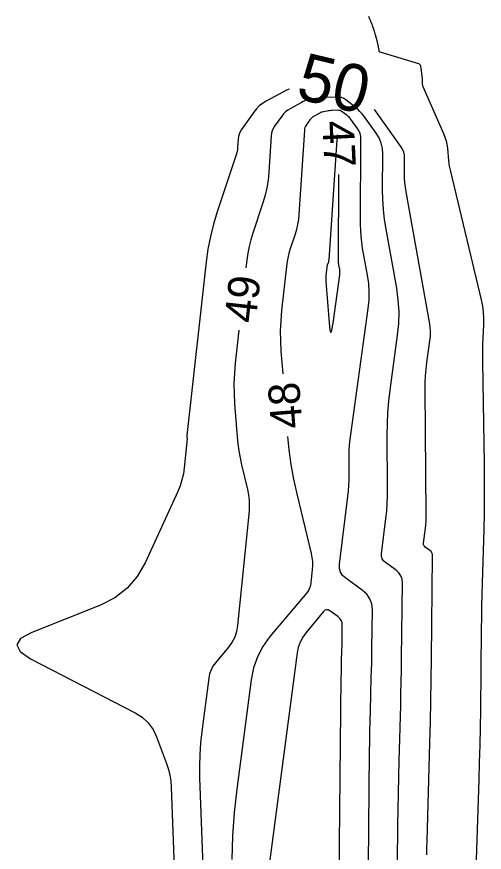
# Model space of a CAD drawing. Extents: x 2384780 to 2405861, y 547869 to 573706.
# Drawn here: x 2396714.4 to 2396744.1, y 553449.1 to 553502.3 of the extents above; entities that cross this region are included whole.
import ezdxf

# ---------------------------------------------------------------- set-up
doc = ezdxf.new("R2010")
doc.units = 0
doc.layers.add('Old_Level_60', color=7, linetype='Continuous')
doc.layers.add('Old_Level_61', color=7, linetype='Continuous')

msp = doc.modelspace()

# ---------------------------------------------------------------- linework, layer by layer
at = {"layer": 'Old_Level_60'}
for points in [[(2396736.738, 553502.3475), (2396736.816, 553502.1675), (2396736.8325, 553502.129), (2396736.8485, 553502.09025), (2396736.8645, 553502.05125), (2396736.88, 553502.01225), (2396736.94775, 553501.83875), (2396736.962, 553501.8015), (2396736.976, 553501.764), (2396736.98975, 553501.7265), (2396737.00325, 553501.689), (2396737.061, 553501.52425), (2396737.07325, 553501.489), (2396737.08525, 553501.4535), (2396737.09675, 553501.418), (2396737.10825, 553501.38225), (2396737.1575, 553501.22475), (2396737.168, 553501.191), (2396737.178, 553501.15725), (2396737.18775, 553501.12325), (2396737.19725, 553501.08925), (2396737.2385, 553500.938), (2396737.247, 553500.9055), (2396737.2555, 553500.873), (2396737.26375, 553500.8405), (2396737.2715, 553500.80775)], [(2396737.2715, 553500.80775), (2396737.30575, 553500.663), (2396737.313, 553500.632), (2396737.31975, 553500.60075), (2396737.32625, 553500.56975), (2396737.3325, 553500.53825), (2396737.35975, 553500.39825), (2396737.3655, 553500.36825), (2396737.37075, 553500.33825), (2396737.376, 553500.308), (2396737.38075, 553500.278), (2396737.402, 553500.143), (2396737.4095, 553500.1165), (2396737.42275, 553500.09525), (2396737.442, 553500.07925), (2396737.467, 553500.06825), (2396739.9295, 553499.32275), (2396739.97575, 553499.3025), (2396740.01125, 553499.27275), (2396740.036, 553499.23375), (2396740.04975, 553499.18525), (2396740.078, 553499.0115), (2396740.08375, 553498.97425), (2396740.08925, 553498.937), (2396740.09425, 553498.8995), (2396740.099, 553498.86225), (2396740.1215, 553498.6735), (2396740.12625, 553498.63325), (2396740.1305, 553498.59275), (2396740.13425, 553498.55225), (2396740.1375, 553498.51175), (2396740.1515, 553498.334), (2396740.15425, 553498.296), (2396740.15675, 553498.25775), (2396740.15875, 553498.21975), (2396740.16025, 553498.1815), (2396740.167, 553498.00675), (2396740.17, 553497.9695), (2396740.17675, 553497.93325), (2396740.1865, 553497.89775), (2396740.2, 553497.863), (2396741.51675, 553494.8685), (2396741.606, 553494.64175), (2396741.6765, 553494.41025), (2396741.728, 553494.1735), (2396741.761, 553493.932), (2396741.8375, 553493.13525), (2396741.85675, 553492.965), (2396741.882, 553492.79575), (2396741.91325, 553492.6275), (2396741.95025, 553492.46), (2396743.91125, 553484.27625), (2396743.98975, 553483.89025), (2396744.04075, 553483.50175), (2396744.0645, 553483.1105), (2396744.06075, 553482.7165), (2396744.00425, 553481.4255), (2396743.99425, 553481.14875), (2396743.98825, 553480.872), (2396743.98675, 553480.59525), (2396743.98925, 553480.3185), (2396744.0965, 553473.8425), (2396744.10775, 553472.799), (2396744.1075, 553471.7555), (2396744.09575, 553470.712), (2396744.072, 553469.6685), (2396743.976, 553466.26), (2396743.95675, 553465.5295), (2396743.94075, 553464.799), (2396743.92775, 553464.0685), (2396743.918, 553463.338), (2396743.85875, 553458.16725), (2396743.84275, 553457.05925), (2396743.8205, 553455.95125), (2396743.792, 553454.84375), (2396743.75725, 553453.73625), (2396743.56125, 553448.02925)], [(2396738.56625, 553446.026), (2396738.6145, 553450.832), (2396738.62725, 553451.86175), (2396738.6445, 553452.8915), (2396738.6665, 553453.92125), (2396738.69325, 553454.95075), (2396738.7925, 553458.46275), (2396738.812, 553459.2155), (2396738.8285, 553459.96825), (2396738.84175, 553460.721), (2396738.852, 553461.47375), (2396738.9065, 553466.27175), (2396738.88325, 553466.51275), (2396738.8075, 553466.7275), (2396738.6795, 553466.9155), (2396738.49925, 553467.07725), (2396737.8245, 553467.562), (2396737.70075, 553467.675), (2396737.6185, 553467.80625), (2396737.57775, 553467.9555), (2396737.5785, 553468.12325), (2396737.852, 553470.3605), (2396737.90275, 553470.84025), (2396737.938, 553471.321), (2396737.95775, 553471.80275), (2396737.96175, 553472.28525), (2396737.9365, 553475.6635), (2396737.944, 553476.3865), (2396737.97725, 553477.108), (2396738.0365, 553477.82775), (2396738.1215, 553478.54575), (2396738.59875, 553482.03675), (2396738.6715, 553482.78425), (2396738.6855, 553483.5305), (2396738.64075, 553484.2755), (2396738.537, 553485.01925), (2396737.86375, 553488.77575), (2396737.7655, 553489.40625), (2396737.696, 553490.03925), (2396737.6555, 553490.675), (2396737.644, 553491.313), (2396737.6535, 553493.557), (2396737.62825, 553493.918), (2396737.54875, 553494.262), (2396737.415, 553494.58875), (2396737.2275, 553494.8985), (2396736.48425, 553495.941), (2396736.34925, 553496.1165), (2396736.20225, 553496.2805), (2396736.04325, 553496.43275), (2396735.87225, 553496.57375), (2396735.2945, 553497.015), (2396735.16675, 553497.097), (2396735.031, 553497.154), (2396734.88725, 553497.18575), (2396734.7355, 553497.19225), (2396734.02325, 553497.16525), (2396733.871, 553497.15675), (2396733.7195, 553497.14225), (2396733.5685, 553497.1225), (2396733.418, 553497.09675), (2396732.907, 553496.99975), (2396732.799, 553496.97475), (2396732.69375, 553496.94175), (2396732.59175, 553496.90075), (2396732.49225, 553496.85125), (2396731.757, 553496.45), (2396731.60625, 553496.35625), (2396731.469, 553496.2475), (2396731.345, 553496.12375), (2396731.23475, 553495.9845), (2396730.77775, 553495.337), (2396730.69075, 553495.1945), (2396730.62525, 553495.044), (2396730.5815, 553494.88625), (2396730.5595, 553494.7205), (2396730.406, 553492.40325), (2396730.3575, 553491.90975)], [(2396736.6955, 553443.52775), (2396736.81575, 553455.52025), (2396736.82375, 553456.172), (2396736.83475, 553456.8235), (2396736.84875, 553457.475), (2396736.86575, 553458.1265), (2396736.92575, 553460.2545), (2396736.93775, 553460.7105), (2396736.94775, 553461.1665), (2396736.95575, 553461.62275), (2396736.96175, 553462.07875), (2396736.99, 553464.55), (2396736.9535, 553464.92775), (2396736.83475, 553465.26425), (2396736.63425, 553465.55925), (2396736.3515, 553465.8125), (2396735.29375, 553466.57275), (2396735.0995, 553466.74975), (2396734.9705, 553466.9555), (2396734.90675, 553467.18975), (2396734.908, 553467.4525), (2396735.4365, 553471.77675), (2396735.473, 553472.12025), (2396735.498, 553472.46425), (2396735.51225, 553472.80875), (2396735.51525, 553473.154), (2396735.50675, 553474.283), (2396735.50925, 553474.5245), (2396735.52025, 553474.76575), (2396735.54, 553475.00625), (2396735.5685, 553475.24625), (2396736.72775, 553483.727), (2396736.77975, 553484.26), (2396736.78975, 553484.792), (2396736.75775, 553485.32325), (2396736.68375, 553485.8535), (2396736.3735, 553487.5845), (2396736.3155, 553487.95625), (2396736.27475, 553488.3295), (2396736.25075, 553488.704), (2396736.24375, 553489.08), (2396736.26725, 553494.506), (2396736.2545, 553494.68875), (2396736.21425, 553494.863), (2396736.1465, 553495.0285), (2396736.0515, 553495.1855), (2396735.675, 553495.7135), (2396735.6065, 553495.8025), (2396735.532, 553495.8855), (2396735.4515, 553495.96275), (2396735.365, 553496.034), (2396735.07225, 553496.2575), (2396735.0075, 553496.299), (2396734.93875, 553496.328), (2396734.866, 553496.344), (2396734.78925, 553496.34725), (2396734.4285, 553496.33375), (2396734.35125, 553496.32925), (2396734.2745, 553496.322), (2396734.198, 553496.312), (2396734.12175, 553496.299), (2396733.863, 553496.24975), (2396733.80825, 553496.23725), (2396733.755, 553496.2205), (2396733.70325, 553496.1995), (2396733.653, 553496.17475), (2396733.2805, 553495.97125), (2396733.204, 553495.924), (2396733.1345, 553495.86875), (2396733.07175, 553495.806), (2396733.016, 553495.7355), (2396732.7845, 553495.4075), (2396732.74025, 553495.33525), (2396732.70725, 553495.25925), (2396732.685, 553495.17925), (2396732.67375, 553495.09525), (2396732.317, 553489.71125), (2396732.286, 553489.3945), (2396732.23525, 553489.08175), (2396732.1645, 553488.77275), (2396732.074, 553488.46775)], [(2396734.7435, 553494.795), (2396734.2165, 553486.8395), (2396734.2115, 553486.789), (2396734.20325, 553486.739), (2396734.192, 553486.68975), (2396734.1775, 553486.641), (2396734.12525, 553486.483), (2396734.11475, 553486.44875), (2396734.10625, 553486.4145), (2396734.09975, 553486.3795), (2396734.09475, 553486.34425), (2396734.041, 553485.86425), (2396734.032, 553485.76125), (2396734.02775, 553485.65825), (2396734.0285, 553485.55525), (2396734.034, 553485.45225)], [(2396734.034, 553485.45225), (2396734.24, 553482.819), (2396734.292, 553482.36225), (2396734.35275, 553482.20875), (2396734.42225, 553482.3585), (2396734.5005, 553482.8115), (2396734.9205, 553485.88425), (2396734.929, 553485.96925), (2396734.9305, 553486.05425), (2396734.9255, 553486.139), (2396734.9135, 553486.22375), (2396734.864, 553486.5), (2396734.85475, 553486.5595), (2396734.84825, 553486.619), (2396734.8445, 553486.67875), (2396734.84325, 553486.73875), (2396734.86725, 553492.265)], [(2396730.3575, 553491.90975), (2396730.27825, 553491.42225), (2396730.168, 553490.94075), (2396730.027, 553490.46525), (2396729.38325, 553488.523), (2396729.2565, 553488.1045), (2396729.152, 553487.681), (2396729.06975, 553487.2525), (2396729.00975, 553486.81925), (2396728.95475, 553486.32675)], [(2396732.074, 553488.46775), (2396731.74575, 553487.47725), (2396731.681, 553487.264), (2396731.62775, 553487.048), (2396731.58575, 553486.8295), (2396731.55525, 553486.6085), (2396731.2185, 553483.60225), (2396731.16175, 553482.95775), (2396731.13575, 553482.313), (2396731.14025, 553481.6675), (2396731.1755, 553481.0215), (2396731.289, 553479.5685)], [(2396728.5095, 553482.3515), (2396728.275, 553480.258), (2396728.21825, 553479.6135), (2396728.192, 553478.96825), (2396728.1965, 553478.3225), (2396728.23175, 553477.6765), (2396728.397, 553475.56475), (2396728.44125, 553475.1135), (2396728.503, 553474.66525), (2396728.5825, 553474.21975), (2396728.6795, 553473.777), (2396729.054, 553472.2155), (2396729.12, 553471.88), (2396729.1575, 553471.5425), (2396729.16625, 553471.203), (2396729.1465, 553470.8615), (2396728.42125, 553463.558), (2396728.35575, 553463.1775), (2396728.23675, 553462.81925), (2396728.0645, 553462.48375), (2396727.83875, 553462.17025), (2396727.0145, 553461.1835), (2396726.8555, 553460.96425), (2396726.73175, 553460.7295), (2396726.643, 553460.4795), (2396726.5895, 553460.214), (2396726.142, 553456.80425), (2396726.06175, 553456.07275), (2396726.012, 553455.34), (2396725.9935, 553454.60575), (2396726.0055, 553453.87), (2396726.49075, 553440.94325)], [(2396731.603, 553475.58075), (2396731.6855, 553474.74125), (2396731.81475, 553473.80325), (2396731.981, 553472.871), (2396732.184, 553471.9445), (2396733.0975, 553468.13625), (2396733.147, 553467.88475), (2396733.175, 553467.632), (2396733.1815, 553467.3775), (2396733.16675, 553467.12175), (2396733.0835, 553466.2835), (2396733.0535, 553466.109), (2396732.999, 553465.94475), (2396732.92, 553465.79075), (2396732.8165, 553465.64725), (2396730.48125, 553462.851), (2396730.03075, 553462.23), (2396729.67975, 553461.56525), (2396729.42875, 553460.857), (2396729.27725, 553460.10475), (2396728.364, 553453.14575), (2396728.19975, 553451.653), (2396728.0985, 553450.1575), (2396728.0605, 553448.65875)], [(2396734.82575, 553441.15625), (2396735.01775, 553460.2725), (2396735.02075, 553460.514), (2396735.025, 553460.7555), (2396735.03, 553460.997), (2396735.03625, 553461.2385), (2396735.0585, 553462.027), (2396735.063, 553462.196), (2396735.06675, 553462.365), (2396735.06975, 553462.534), (2396735.072, 553462.703), (2396735.0815, 553463.55075), (2396735.065, 553463.723), (2396735.011, 553463.8765), (2396734.9195, 553464.01075), (2396734.7905, 553464.12625), (2396734.2785, 553464.49425), (2396734.17175, 553464.55025), (2396734.0705, 553464.56075), (2396733.97525, 553464.5255), (2396733.88575, 553464.4445), (2396732.7755, 553463.115), (2396732.56125, 553462.81975), (2396732.39425, 553462.5035), (2396732.275, 553462.16675), (2396732.203, 553461.809), (2396730.222, 553446.7155)]]:
    msp.add_lwpolyline(points, dxfattribs=at)
at = {"layer": 'Old_Level_61'}
for points in [[(2396731.7235, 553497.69175), (2396731.63275, 553497.66325), (2396731.48, 553497.60175), (2396731.33175, 553497.528), (2396730.2335, 553496.9285), (2396730.00825, 553496.78875), (2396729.80325, 553496.62625), (2396729.6185, 553496.44125), (2396729.45375, 553496.2335), (2396728.67025, 553495.1235), (2396728.585, 553494.984), (2396728.521, 553494.837), (2396728.47825, 553494.68225), (2396728.45675, 553494.52025), (2396728.42075, 553493.97825), (2396728.4095, 553493.863), (2396728.391, 553493.749), (2396728.36525, 553493.6365), (2396728.33225, 553493.52525), (2396727.1265, 553489.8875), (2396726.889, 553489.1035), (2396726.69325, 553488.31025), (2396726.53925, 553487.50775), (2396726.427, 553486.69625), (2396725.19025, 553475.65375), (2396725.189, 553475.63925), (2396725.18825, 553475.62475), (2396725.1885, 553475.61025), (2396725.18925, 553475.5955), (2396725.193, 553475.54825), (2396725.194, 553475.538), (2396725.19525, 553475.528), (2396725.197, 553475.518), (2396725.19925, 553475.508), (2396725.20775, 553475.47275), (2396725.20925, 553475.46525), (2396725.21, 553475.45775), (2396725.21025, 553475.45), (2396725.20975, 553475.4425), (2396725.0265, 553473.59725), (2396724.9715, 553473.20625), (2396724.885, 553472.8235), (2396724.767, 553472.4495), (2396724.61725, 553472.084), (2396722.55525, 553467.58025), (2396722.0455, 553466.6865), (2396721.39975, 553465.9355), (2396720.618, 553465.3275), (2396719.70025, 553464.86225), (2396715.33225, 553463.11725), (2396714.62525, 553462.732), (2396714.376, 553462.325), (2396714.58475, 553461.8955), (2396715.25125, 553461.444)], [(2396740.4455, 553448.95975), (2396740.45475, 553449.399), (2396740.46625, 553449.8385), (2396740.64275, 553456.09025), (2396740.67775, 553457.43), (2396740.707, 553458.76975), (2396740.73075, 553460.10975), (2396740.74875, 553461.45), (2396740.823, 553467.9935), (2396740.813, 553468.09775), (2396740.78025, 553468.1905), (2396740.725, 553468.272), (2396740.647, 553468.34175), (2396740.35525, 553468.55125), (2396740.30175, 553468.60025), (2396740.26625, 553468.657), (2396740.2485, 553468.7215), (2396740.249, 553468.794), (2396740.36725, 553469.761), (2396740.389, 553469.9685), (2396740.40425, 553470.1765), (2396740.41275, 553470.3845), (2396740.41475, 553470.59325), (2396740.35425, 553478.60275), (2396740.35875, 553479.02875), (2396740.3785, 553479.45375), (2396740.41325, 553479.87775), (2396740.4635, 553480.3005), (2396740.652, 553481.68075), (2396740.681, 553481.97625), (2396740.6865, 553482.27125), (2396740.66875, 553482.56575), (2396740.62775, 553482.85975), (2396739.14025, 553491.1605), (2396739.095, 553491.452), (2396739.06275, 553491.7445), (2396739.044, 553492.03825), (2396739.03875, 553492.33325), (2396739.04275, 553493.2985), (2396739.0285, 553493.5005), (2396738.98425, 553493.693), (2396738.9095, 553493.876), (2396738.8045, 553494.04925), (2396737.29375, 553496.1685), (2396737.11975, 553496.3945)], [(2396715.25125, 553461.444), (2396721.9055, 553458.00675), (2396722.3595, 553457.71975), (2396722.73875, 553457.367), (2396723.04325, 553456.94775), (2396723.273, 553456.4625), (2396723.90175, 553454.76925), (2396724.0215, 553454.4035), (2396724.11125, 553454.0315), (2396724.17075, 553453.65375), (2396724.20025, 553453.27), (2396724.66825, 553440.8065)]]:
    msp.add_lwpolyline(points, dxfattribs=at)

# ---------------------------------------------------------------- texts
at = {"layer": 'Old_Level_60'}
for s, rotation, p in [('47', 272.799814, (2396733.807, 553495.64725)), ('49', 83.609703, (2396729.561, 553482.75675)), ('48', 94.502867, (2396732.56, 553476.154))]:
    msp.add_text(s, height=2, rotation=rotation, dxfattribs=at).set_placement(p)
at = {"layer": 'Old_Level_61'}
msp.add_text('50', height=3, rotation=346.482781, dxfattribs=at).set_placement((2396732.04775, 553497.1305))

doc.saveas('drawing.dxf')
